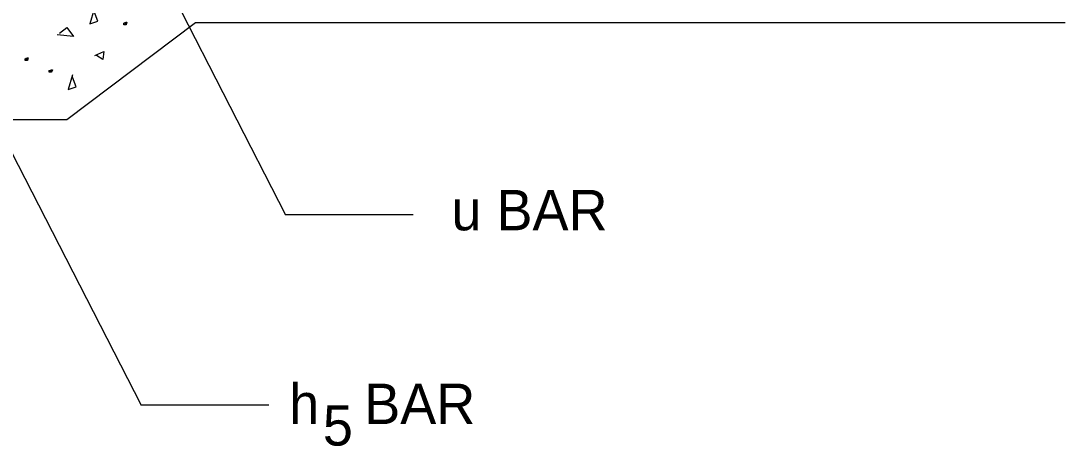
# Model space of a CAD drawing. Extents: x 2133490 to 2172050, y 2138301 to 2145980.
# Drawn here: x 2139073.9 to 2139254.8, y 2141653.4 to 2141727.2 of the extents above; entities that cross this region are included whole.
import ezdxf

# ---------------------------------------------------------------- set-up
doc = ezdxf.new("R2010")
doc.units = 0
doc.layers.add('Level 63', color=7, linetype='Continuous')
doc.layers.add('ROW_PR_Notes', color=7, linetype='Continuous')

msp = doc.modelspace()

# ---------------------------------------------------------------- linework, layer by layer
at = {"layer": 'ROW_PR_Notes'}
for p, q in [((2139083.51, 2141764.38), (2139119.78, 2141693.56)), ((2139058.47, 2141731.36), (2139094.75, 2141660.54)), ((2139081.88, 2141710.08), (2139104.19, 2141726.88)), ((2139104.19, 2141726.88), (2139254.81, 2141726.88)), ((2138849.12, 2141710.08), (2139081.88, 2141710.08)), ((2139141.91, 2141693.56), (2139119.78, 2141693.56)), ((2139116.88, 2141660.54), (2139094.75, 2141660.54))]:
    msp.add_line(p, q, dxfattribs=at)
for points in [[(2139086.65, 2141729.21), (2139085.91, 2141726.67), (2139087.25, 2141727.12), (2139086.65, 2141728.76)], [(2139080.65, 2141725.01), (2139081.92, 2141726), (2139083.05, 2141724.45), (2139080.23, 2141724.73)], [(2139091.9, 2141726.78), (2139092.18, 2141726.92), (2139092.18, 2141726.5), (2139092.04, 2141726.5), (2139091.76, 2141726.5), (2139091.76, 2141726.5), (2139091.76, 2141726.78), (2139092.18, 2141726.92), (2139092.32, 2141726.92), (2139092.18, 2141726.5), (2139092.04, 2141726.5), (2139092.04, 2141726.92)], [(2139086.75, 2141721.16), (2139088.3, 2141721.87), (2139088.16, 2141720.46), (2139087.03, 2141721.16)], [(2139074.8, 2141720.59), (2139075.09, 2141720.73), (2139075.09, 2141720.3), (2139074.94, 2141720.3), (2139074.66, 2141720.3), (2139074.66, 2141720.3), (2139074.66, 2141720.59), (2139075.09, 2141720.73), (2139075.23, 2141720.73), (2139075.09, 2141720.3), (2139074.94, 2141720.3), (2139074.94, 2141720.73)], [(2139078.97, 2141718.54), (2139079.25, 2141718.68), (2139079.25, 2141718.26), (2139079.11, 2141718.26), (2139078.83, 2141718.26), (2139078.83, 2141718.26), (2139078.83, 2141718.54), (2139079.25, 2141718.68), (2139079.39, 2141718.68), (2139079.25, 2141718.26), (2139079.11, 2141718.26), (2139079.11, 2141718.68)], [(2139082.9, 2141717.83), (2139082.16, 2141715.29), (2139083.5, 2141715.74), (2139082.9, 2141717.38)]]:
    msp.add_lwpolyline(points, dxfattribs=at)

# ---------------------------------------------------------------- texts
at = {"layer": 'Level 63'}
for s, p in [('u BAR', (2139148.51, 2141690.85)), ('h   BAR', (2139120.4, 2141657.26)), ('5', (2139126.25, 2141653.53))]:
    msp.add_text(s, height=7, dxfattribs=at).set_placement(p)

doc.saveas('drawing.dxf')
